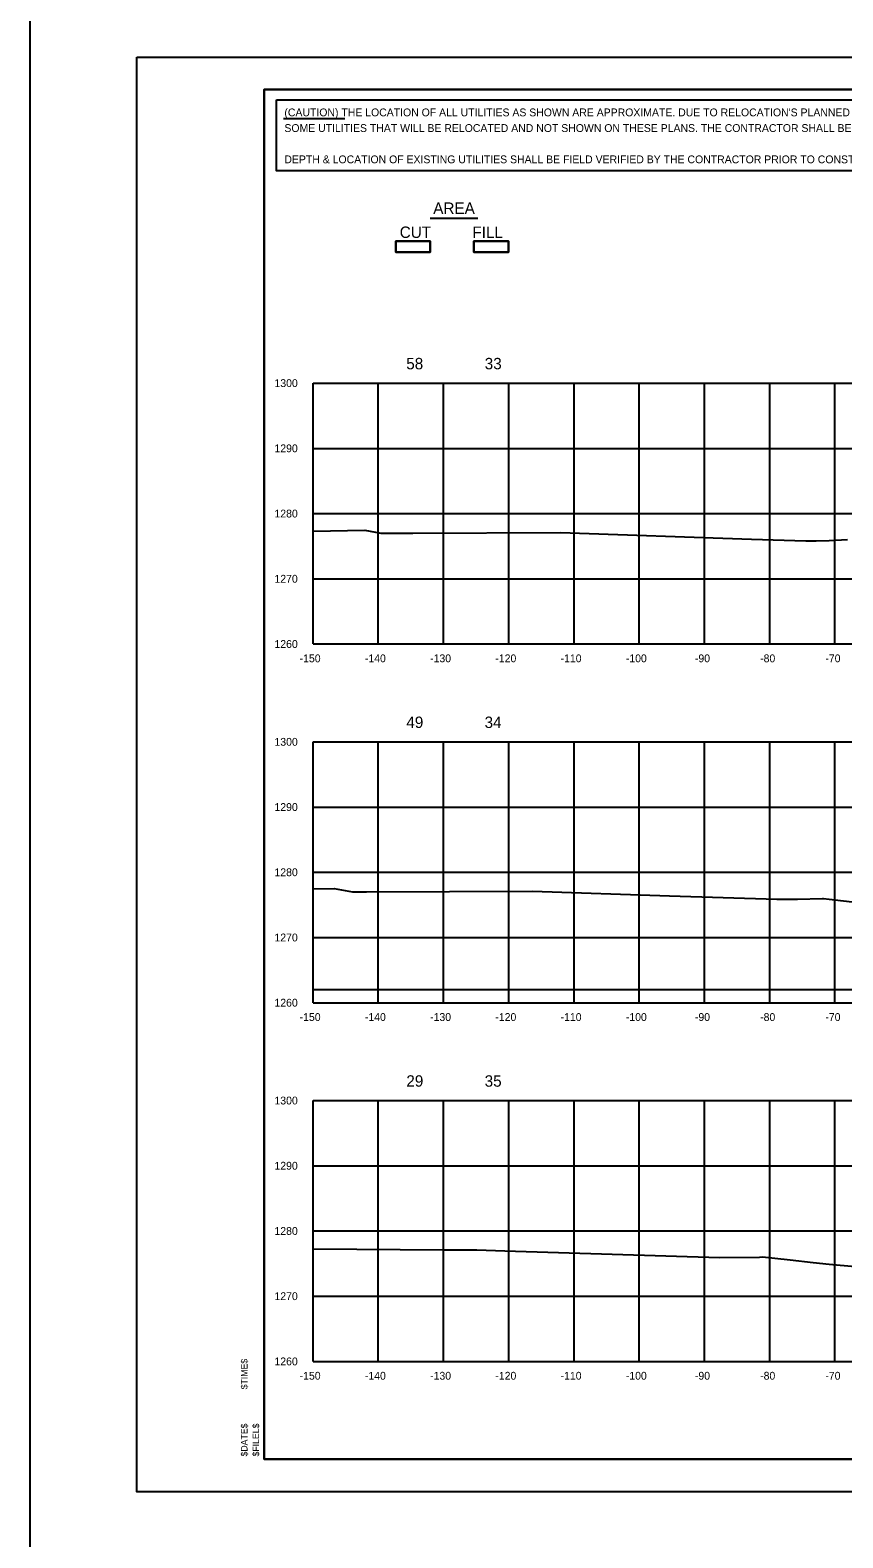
# Model space of a CAD drawing. Extents: x 2148105 to 2149976, y 144169 to 149705.
# Drawn here: x 2148219.9 to 2148344.5, y 149229.9 to 149461 of the extents above; entities that cross this region are included whole.
import ezdxf

# ---------------------------------------------------------------- set-up
doc = ezdxf.new("R2010")
doc.units = 0
for name, color, linetype in [('PH1a-PR-Drives', 7, 'Continuous'), ('PH1a-PR-ServRd', 7, 'Continuous'), ('PH1a-TempConn-Shld', 7, 'Continuous'), ('PR_Align_PC', 7, 'Continuous'), ('PR_Align_Ramp_E', 7, 'Continuous'), ('PR_Align_Ramp_J', 7, 'Continuous'), ('PR_Storm_Conc_Box_PH1B', 7, 'Continuous'), ('PR_Storm_Conc_Pipe_PH1B', 7, 'Continuous'), ('PR_Storm_Inlet_CICI_PH1B', 7, 'Continuous'), ('PR_Storm_MH', 7, 'Continuous'), ('PR_Storm_MH_PH1B', 7, 'Continuous'), ('PR_Storm_Standard_Median_Drain_PH1B', 7, 'Continuous'), ('TopCut', 7, 'Continuous'), ('TOPO_BRIDGE_Pier Cap', 7, 'Continuous')]:
    doc.layers.add(name, color=color, linetype=linetype)

msp = doc.modelspace()

# ---------------------------------------------------------------- linework, layer by layer
at = {"layer": 'PH1a-PR-ServRd'}
msp.add_lwpolyline([(2148570.82, 149241.91), (2148255.82, 149241.91), (2148255.82, 149451.91), (2148570.82, 149451.91)], close=True, dxfattribs=at)
at = {"layer": 'PH1a-TempConn-Shld'}
msp.add_line((2148263.32, 149313.91), (2148563.32, 149313.91), dxfattribs=at)
at = {"layer": 'PR_Align_PC'}
msp.add_line((2148281.28, 149432.21), (2148288.56, 149432.21), dxfattribs=at)
for points in [[(2148275.98, 149428.66), (2148281.29, 149428.66), (2148281.29, 149426.97), (2148275.98, 149426.97)], [(2148275.98, 149428.66), (2148281.29, 149428.66), (2148281.29, 149426.97), (2148275.98, 149426.97)], [(2148287.98, 149428.66), (2148293.29, 149428.66), (2148293.29, 149426.97), (2148287.98, 149426.97)], [(2148287.98, 149428.66), (2148293.29, 149428.66), (2148293.29, 149426.97), (2148287.98, 149426.97)]]:
    msp.add_lwpolyline(points, close=True, dxfattribs=at)
at = {"layer": 'PR_Align_Ramp_E'}
msp.add_lwpolyline([(2148219.95, 149465.16), (2148579.95, 149465.16), (2148579.95, 149225.16), (2148219.95, 149225.16)], close=True, dxfattribs=at)
at = {"layer": 'PR_Align_Ramp_J'}
msp.add_lwpolyline([(2148236.32, 149456.91), (2148576.32, 149456.91), (2148576.32, 149236.91), (2148236.32, 149236.91)], close=True, dxfattribs=at)
at = {"layer": 'PR_Storm_Conc_Box_PH1B'}
for p, q in [((2148263.32, 149406.91), (2148563.32, 149406.91)), ((2148263.32, 149366.91), (2148263.32, 149406.91)), ((2148273.32, 149366.91), (2148273.32, 149406.91)), ((2148283.32, 149366.91), (2148283.32, 149406.91)), ((2148293.32, 149366.91), (2148293.32, 149406.91)), ((2148303.32, 149366.91), (2148303.32, 149406.91)), ((2148313.32, 149366.91), (2148313.32, 149406.91)), ((2148323.32, 149366.91), (2148323.32, 149406.91)), ((2148333.32, 149366.91), (2148333.32, 149406.91)), ((2148343.32, 149366.91), (2148343.32, 149406.91)), ((2148263.32, 149396.91), (2148563.32, 149396.91)), ((2148263.32, 149386.91), (2148563.32, 149386.91)), ((2148263.32, 149376.91), (2148563.32, 149376.91)), ((2148263.32, 149366.91), (2148563.32, 149366.91)), ((2148263.32, 149351.91), (2148563.32, 149351.91)), ((2148263.32, 149311.91), (2148263.32, 149351.91)), ((2148273.32, 149311.91), (2148273.32, 149351.91)), ((2148283.32, 149311.91), (2148283.32, 149351.91)), ((2148293.32, 149311.91), (2148293.32, 149351.91)), ((2148303.32, 149311.91), (2148303.32, 149351.91)), ((2148313.32, 149311.91), (2148313.32, 149351.91)), ((2148323.32, 149311.91), (2148323.32, 149351.91)), ((2148333.32, 149311.91), (2148333.32, 149351.91)), ((2148343.32, 149311.91), (2148343.32, 149351.91)), ((2148263.32, 149341.91), (2148563.32, 149341.91)), ((2148263.32, 149331.91), (2148563.32, 149331.91)), ((2148263.32, 149321.91), (2148563.32, 149321.91)), ((2148263.32, 149311.91), (2148563.32, 149311.91)), ((2148263.32, 149296.91), (2148563.32, 149296.91)), ((2148263.32, 149256.91), (2148263.32, 149296.91)), ((2148273.32, 149256.91), (2148273.32, 149296.91)), ((2148283.32, 149256.91), (2148283.32, 149296.91)), ((2148293.32, 149256.91), (2148293.32, 149296.91)), ((2148303.32, 149256.91), (2148303.32, 149296.91)), ((2148313.32, 149256.91), (2148313.32, 149296.91)), ((2148323.32, 149256.91), (2148323.32, 149296.91)), ((2148333.32, 149256.91), (2148333.32, 149296.91)), ((2148343.32, 149256.91), (2148343.32, 149296.91)), ((2148263.32, 149286.91), (2148563.32, 149286.91)), ((2148263.32, 149276.91), (2148563.32, 149276.91)), ((2148263.32, 149266.91), (2148563.32, 149266.91)), ((2148263.32, 149256.91), (2148563.32, 149256.91))]:
    msp.add_line(p, q, dxfattribs=at)
at = {"layer": 'PR_Storm_Conc_Pipe_PH1B'}
msp.add_lwpolyline([(2148255.82, 149241.91), (2148570.82, 149241.91), (2148570.82, 149451.91), (2148255.82, 149451.91)], close=True, dxfattribs=at)
msp.add_lwpolyline([(2148255.82, 149241.91), (2148570.82, 149241.91), (2148570.82, 149451.91), (2148255.82, 149451.91)], close=True, dxfattribs=at)
at = {"layer": 'PR_Storm_Inlet_CICI_PH1B'}
for points in [[(2148263.32, 149384.21), (2148271.24, 149384.36), (2148273.7, 149383.91), (2148273.71, 149383.91), (2148274.15, 149383.92), (2148278.62, 149383.92), (2148301.22, 149384.03), (2148330.55, 149383), (2148338.85, 149382.73), (2148340.45, 149382.75), (2148342.45, 149382.8), (2148345.22, 149382.94)], [(2148263.32, 149329.37), (2148266.55, 149329.43), (2148269.35, 149328.92), (2148269.41, 149328.92), (2148271.51, 149328.91), (2148296.93, 149329.03), (2148317.95, 149328.29), (2148334.42, 149327.76), (2148337.56, 149327.81), (2148341.41, 149327.89), (2148341.51, 149327.88), (2148341.57, 149327.88), (2148342.45, 149327.77), (2148348.17, 149327.13)], [(2148263.32, 149274.15), (2148283.37, 149274), (2148288.42, 149274.02), (2148292.72, 149273.87), (2148325.61, 149272.83), (2148331.77, 149272.91), (2148332.23, 149272.92), (2148336.46, 149272.49), (2148339.99, 149272.1), (2148342.45, 149271.83), (2148346.42, 149271.44)]]:
    msp.add_lwpolyline(points, dxfattribs=at)
at = {"layer": 'PR_Storm_MH'}
msp.add_line((2148258.8, 149447.46), (2148268.21, 149447.46), dxfattribs=at)
msp.add_lwpolyline([(2148257.69, 149450.34), (2148420.12, 149450.34), (2148420.12, 149439.47), (2148257.69, 149439.47)], close=True, dxfattribs=at)
at = {"layer": 'PR_Storm_Standard_Median_Drain_PH1B'}
for p, q in [((2148263.32, 149366.91), (2148263.32, 149406.91)), ((2148263.32, 149366.91), (2148563.32, 149366.91)), ((2148263.32, 149311.91), (2148263.32, 149351.91)), ((2148263.32, 149311.91), (2148563.32, 149311.91)), ((2148263.32, 149256.91), (2148263.32, 149296.91)), ((2148263.32, 149256.91), (2148563.32, 149256.91))]:
    msp.add_line(p, q, dxfattribs=at)
at = {"layer": 'TopCut'}
msp.add_lwpolyline([(2148287.98, 149426.97), (2148293.29, 149426.97), (2148293.29, 149428.66), (2148287.98, 149428.66), (2148287.98, 149426.97)], dxfattribs=at)
at = {"layer": 'TOPO_BRIDGE_Pier Cap'}
msp.add_lwpolyline([(2148275.98, 149426.97), (2148281.29, 149426.97), (2148281.29, 149428.66), (2148275.98, 149428.66), (2148275.98, 149426.97)], dxfattribs=at)

# ---------------------------------------------------------------- texts
at = {"layer": 'PH1a-PR-Drives'}
for s, p in [('$TIME$', (2148253.27, 149252.63)), ('$DATE$', (2148253.27, 149242.33)), ('$FILEL$', (2148255.05, 149242.33))]:
    msp.add_text(s, height=1, rotation=90, dxfattribs=at).set_placement(p)
at = {"layer": 'PR_Align_PC'}
for s, p in [('AREA', (2148281.74, 149432.86)), ('CUT', (2148276.6, 149429.17)), ('FILL', (2148287.74, 149429.17)), ('58', (2148277.6, 149409.03)), ('33', (2148289.63, 149409.03)), ('49', (2148277.61, 149354.03)), ('34', (2148289.61, 149354.03)), ('29', (2148277.61, 149299.03)), ('35', (2148289.62, 149299.03))]:
    msp.add_text(s, height=1.75, dxfattribs=at).set_placement(p)
at = {"layer": 'PR_Storm_MH'}
for s, p in [("(CAUTION) THE LOCATION OF ALL UTILITIES AS SHOWN ARE APPROXIMATE. DUE TO RELOCATION'S PLANNED OR PRESENTLY UNDER CONSTRUCTION THERE ARE ", (2148258.92, 149447.82)), ('SOME UTILITIES THAT WILL BE RELOCATED AND NOT SHOWN ON THESE PLANS. THE CONTRACTOR SHALL BE RESPONSIBLE FOR ANY DAMAGE TO ALL UTILITIES.', (2148258.92, 149445.42)), ('DEPTH & LOCATION OF EXISTING UTILITIES SHALL BE FIELD VERIFIED BY THE CONTRACTOR PRIOR TO CONSTRUCTION.', (2148258.92, 149440.62))]:
    msp.add_text(s, height=1.2, dxfattribs=at).set_placement(p)
at = {"layer": 'PR_Storm_MH_PH1B'}
for s, p in [('1300', (2148257.4, 149406.31)), ('1290', (2148257.4, 149396.31)), ('1280', (2148257.4, 149386.31)), ('1270', (2148257.4, 149376.31)), ('1260', (2148257.4, 149366.31)), ('-150', (2148261.26, 149364.11)), ('-140', (2148271.26, 149364.11)), ('-130', (2148281.26, 149364.11)), ('-120', (2148291.26, 149364.11)), ('-110', (2148301.26, 149364.11)), ('-100', (2148311.26, 149364.11)), ('-90', (2148321.85, 149364.11)), ('-80', (2148331.85, 149364.11)), ('-70', (2148341.85, 149364.11)), ('1300', (2148257.4, 149351.31)), ('1290', (2148257.4, 149341.31)), ('1280', (2148257.4, 149331.31)), ('1270', (2148257.4, 149321.31)), ('1260', (2148257.4, 149311.31)), ('-150', (2148261.26, 149309.11)), ('-140', (2148271.26, 149309.11)), ('-130', (2148281.26, 149309.11)), ('-120', (2148291.26, 149309.11)), ('-110', (2148301.26, 149309.11)), ('-100', (2148311.26, 149309.11)), ('-90', (2148321.85, 149309.11)), ('-80', (2148331.85, 149309.11)), ('-70', (2148341.85, 149309.11)), ('1300', (2148257.4, 149296.31)), ('1290', (2148257.4, 149286.31)), ('1280', (2148257.4, 149276.31)), ('1270', (2148257.4, 149266.31)), ('1260', (2148257.4, 149256.31)), ('-150', (2148261.26, 149254.11)), ('-140', (2148271.26, 149254.11)), ('-130', (2148281.26, 149254.11)), ('-120', (2148291.26, 149254.11)), ('-110', (2148301.26, 149254.11)), ('-100', (2148311.26, 149254.11)), ('-90', (2148321.85, 149254.11)), ('-80', (2148331.85, 149254.11)), ('-70', (2148341.85, 149254.11))]:
    msp.add_text(s, height=1.2, dxfattribs=at).set_placement(p)

doc.saveas('drawing.dxf')
